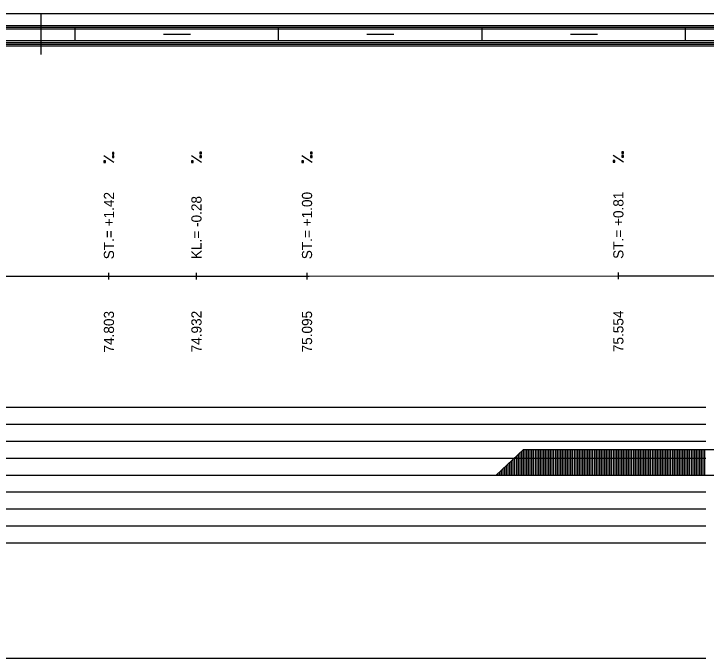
# Model space of a CAD drawing. Extents: x 2 to 10148, y 0 to 380.
# Drawn here: x 7766 to 7868, y 285 to 380 of the extents above; entities that cross this region are included whole.
import ezdxf

# ---------------------------------------------------------------- set-up
doc = ezdxf.new("R2010")
doc.units = 0
for name, color, linetype in [('NIVELETA_CARA', 7, 'Continuous'), ('NIVELETA_TEXT', 7, 'Continuous'), ('RAM', 7, 'Continuous'), ('ZRYCHL_CARA_C', 7, 'Continuous'), ('ZRYCHL_RASTR', 7, 'Continuous')]:
    doc.layers.add(name, color=color, linetype=linetype)

msp = doc.modelspace()

# ---------------------------------------------------------------- linework, layer by layer
at = {"layer": 'NIVELETA_CARA'}
for p, q in [((7742.25, 341.32), (7779.07, 341.31)), ((7779.07, 341.31), (7779.98, 341.31)), ((7779.98, 340.81), (7779.98, 341.81)), ((7779.98, 341.31), (7780.89, 341.31)), ((7780.89, 341.31), (7792.45, 341.33)), ((7792.45, 341.33), (7792.88, 341.33)), ((7792.88, 340.83), (7792.88, 341.83)), ((7792.88, 341.33), (7793.3, 341.33)), ((7793.3, 341.33), (7808.86, 341.32)), ((7808.86, 341.32), (7809.18, 341.32)), ((7809.18, 340.82), (7809.18, 341.82)), ((7809.18, 341.32), (7809.5, 341.32)), ((7809.5, 341.32), (7855.03, 341.37)), ((7855.03, 341.37), (7855.08, 341.37)), ((7855.08, 340.87), (7855.08, 341.87)), ((7855.08, 341.37), (7855.12, 341.37)), ((7855.12, 341.37), (7879.03, 341.39))]:
    msp.add_line(p, q, dxfattribs=at)
at = {"layer": 'NIVELETA_TEXT'}
for p, q in [((7780.72, 359.58), (7780.48, 359.58)), ((7780.48, 359.58), (7780.48, 359.33)), ((7780.48, 359.33), (7780.72, 359.33)), ((7780.48, 359.33), (7780.48, 359.33)), ((7780.72, 359.33), (7780.72, 359.58)), ((7793.62, 359.6), (7793.38, 359.6)), ((7793.38, 359.6), (7793.38, 359.35)), ((7793.38, 359.35), (7793.62, 359.35)), ((7793.38, 359.35), (7793.38, 359.35)), ((7793.62, 359.35), (7793.62, 359.6)), ((7809.92, 359.59), (7809.68, 359.59)), ((7809.68, 359.59), (7809.68, 359.35)), ((7809.68, 359.35), (7809.68, 359.34)), ((7809.68, 359.34), (7809.92, 359.34)), ((7809.92, 359.34), (7809.92, 359.59)), ((7855.82, 359.64), (7855.58, 359.64)), ((7855.58, 359.64), (7855.58, 359.39)), ((7855.58, 359.39), (7855.82, 359.39)), ((7855.58, 359.39), (7855.58, 359.39)), ((7855.82, 359.39), (7855.82, 359.64)), ((7780.72, 358.06), (7779.23, 359.05)), ((7779.48, 358.31), (7779.23, 358.31)), ((7779.23, 358.31), (7779.23, 358.07)), ((7779.48, 358.06), (7779.48, 358.31)), ((7780.72, 359.07), (7780.48, 359.07)), ((7780.48, 359.07), (7780.48, 358.82)), ((7780.48, 358.82), (7780.72, 358.82)), ((7780.48, 358.82), (7780.48, 358.82)), ((7780.72, 358.82), (7780.72, 359.07)), ((7793.62, 358.08), (7792.13, 359.07)), ((7792.38, 358.33), (7792.13, 358.33)), ((7792.13, 358.33), (7792.13, 358.08)), ((7792.38, 358.08), (7792.38, 358.33)), ((7793.62, 359.08), (7793.38, 359.08)), ((7793.38, 359.08), (7793.38, 358.84)), ((7793.38, 358.84), (7793.62, 358.84)), ((7793.38, 358.84), (7793.38, 358.84)), ((7793.62, 358.84), (7793.62, 359.08)), ((7809.92, 358.07), (7808.43, 359.07)), ((7808.68, 358.32), (7808.43, 358.32)), ((7808.43, 358.32), (7808.43, 358.08)), ((7808.68, 358.07), (7808.68, 358.32)), ((7809.92, 359.08), (7809.68, 359.08)), ((7809.68, 359.08), (7809.68, 358.84)), ((7809.68, 358.84), (7809.68, 358.83)), ((7809.68, 358.83), (7809.92, 358.83)), ((7809.92, 358.83), (7809.92, 359.08)), ((7855.82, 358.12), (7854.33, 359.11)), ((7854.58, 358.37), (7854.33, 358.37)), ((7854.33, 358.37), (7854.33, 358.13)), ((7854.58, 358.12), (7854.58, 358.37)), ((7855.82, 359.13), (7855.58, 359.13)), ((7855.58, 359.13), (7855.58, 358.88)), ((7855.58, 358.88), (7855.82, 358.88)), ((7855.58, 358.88), (7855.58, 358.88)), ((7855.82, 358.88), (7855.82, 359.13)), ((7779.23, 358.07), (7779.23, 358.06)), ((7779.23, 358.06), (7779.48, 358.06)), ((7792.13, 358.08), (7792.38, 358.08)), ((7792.13, 358.08), (7792.13, 358.08)), ((7808.43, 358.08), (7808.43, 358.07)), ((7808.43, 358.07), (7808.68, 358.07)), ((7854.33, 358.13), (7854.33, 358.12)), ((7854.33, 358.12), (7854.58, 358.12))]:
    msp.add_line(p, q, dxfattribs=at)
at = {"layer": 'RAM'}
for p, q in [((8072.18, 380), (6872.96, 380)), ((7770, 374), (7770, 380)), ((8072.18, 378.25), (6872.96, 378.25)), ((8072.18, 378), (6872.96, 378)), ((8072.18, 377.75), (6872.96, 377.75)), ((7775, 376), (7775, 378)), ((7805, 376), (7805, 378)), ((7835, 376), (7835, 378)), ((7865, 376), (7865, 378)), ((7788, 377), (7792, 377)), ((7818, 377), (7822, 377)), ((7848, 377), (7852, 377)), ((8072.18, 376), (6872.96, 376)), ((8072.18, 375.75), (6872.96, 375.75)), ((8072.18, 375.5), (6872.96, 375.5)), ((8072.18, 375.25), (6872.96, 375.25))]:
    msp.add_line(p, q, dxfattribs=at)
at = {"layer": 'ZRYCHL_CARA_C'}
for p, q in [((7837.09, 312), (7841.09, 315.75)), ((7840.84, 312), (7840.84, 315.52)), ((7841.09, 312), (7841.09, 315.75)), ((7841.09, 315.75), (7902.08, 315.75)), ((7841.34, 312), (7841.34, 315.75)), ((7841.59, 312), (7841.59, 315.75)), ((7841.84, 312), (7841.84, 315.75)), ((7842.09, 312), (7842.09, 315.75)), ((7842.34, 312), (7842.34, 315.75)), ((7842.59, 312), (7842.59, 315.75)), ((7842.84, 312), (7842.84, 315.75)), ((7843.09, 312), (7843.09, 315.75)), ((7843.34, 312), (7843.34, 315.75)), ((7843.59, 312), (7843.59, 315.75)), ((7843.84, 312), (7843.84, 315.75)), ((7844.09, 312), (7844.09, 315.75)), ((7844.34, 312), (7844.34, 315.75)), ((7844.59, 312), (7844.59, 315.75)), ((7844.84, 312), (7844.84, 315.75)), ((7845.09, 312), (7845.09, 315.75)), ((7845.34, 312), (7845.34, 315.75)), ((7845.59, 312), (7845.59, 315.75)), ((7845.84, 312), (7845.84, 315.75)), ((7846.09, 312), (7846.09, 315.75)), ((7846.34, 312), (7846.34, 315.75)), ((7846.59, 312), (7846.59, 315.75)), ((7846.84, 312), (7846.84, 315.75)), ((7847.09, 312), (7847.09, 315.75)), ((7847.34, 312), (7847.34, 315.75)), ((7847.59, 312), (7847.59, 315.75)), ((7847.84, 312), (7847.84, 315.75)), ((7848.09, 312), (7848.09, 315.75)), ((7848.34, 312), (7848.34, 315.75)), ((7848.59, 312), (7848.59, 315.75)), ((7848.84, 312), (7848.84, 315.75)), ((7849.09, 312), (7849.09, 315.75)), ((7849.34, 312), (7849.34, 315.75)), ((7849.59, 312), (7849.59, 315.75)), ((7849.84, 312), (7849.84, 315.75)), ((7850.09, 312), (7850.09, 315.75)), ((7850.34, 312), (7850.34, 315.75)), ((7850.59, 312), (7850.59, 315.75)), ((7850.84, 312), (7850.84, 315.75)), ((7851.09, 312), (7851.09, 315.75)), ((7851.34, 312), (7851.34, 315.75)), ((7851.59, 312), (7851.59, 315.75)), ((7851.84, 312), (7851.84, 315.75)), ((7852.09, 312), (7852.09, 315.75)), ((7852.34, 312), (7852.34, 315.75)), ((7852.59, 312), (7852.59, 315.75)), ((7852.84, 312), (7852.84, 315.75)), ((7853.09, 312), (7853.09, 315.75)), ((7853.34, 312), (7853.34, 315.75)), ((7853.59, 312), (7853.59, 315.75)), ((7853.84, 312), (7853.84, 315.75)), ((7854.09, 312), (7854.09, 315.75)), ((7854.34, 312), (7854.34, 315.75)), ((7854.59, 312), (7854.59, 315.75)), ((7854.84, 312), (7854.84, 315.75)), ((7855.09, 312), (7855.09, 315.75)), ((7855.34, 312), (7855.34, 315.75)), ((7855.59, 312), (7855.59, 315.75)), ((7855.84, 312), (7855.84, 315.75)), ((7856.09, 312), (7856.09, 315.75)), ((7856.34, 312), (7856.34, 315.75)), ((7856.59, 312), (7856.59, 315.75)), ((7856.84, 312), (7856.84, 315.75)), ((7857.09, 312), (7857.09, 315.75)), ((7857.34, 312), (7857.34, 315.75)), ((7857.59, 312), (7857.59, 315.75)), ((7857.84, 312), (7857.84, 315.75)), ((7858.09, 312), (7858.09, 315.75)), ((7858.34, 312), (7858.34, 315.75)), ((7858.59, 312), (7858.59, 315.75)), ((7858.84, 312), (7858.84, 315.75)), ((7859.09, 312), (7859.09, 315.75)), ((7859.34, 312), (7859.34, 315.75)), ((7859.59, 312), (7859.59, 315.75)), ((7859.84, 312), (7859.84, 315.75)), ((7860.09, 312), (7860.09, 315.75)), ((7860.34, 312), (7860.34, 315.75)), ((7860.59, 312), (7860.59, 315.75)), ((7860.84, 312), (7860.84, 315.75)), ((7861.09, 312), (7861.09, 315.75)), ((7861.34, 312), (7861.34, 315.75)), ((7861.59, 312), (7861.59, 315.75)), ((7861.84, 312), (7861.84, 315.75)), ((7862.09, 312), (7862.09, 315.75)), ((7862.34, 312), (7862.34, 315.75)), ((7862.59, 312), (7862.59, 315.75)), ((7862.84, 312), (7862.84, 315.75)), ((7863.09, 312), (7863.09, 315.75)), ((7863.34, 312), (7863.34, 315.75)), ((7863.59, 312), (7863.59, 315.75)), ((7863.84, 312), (7863.84, 315.75)), ((7864.09, 312), (7864.09, 315.75)), ((7864.34, 312), (7864.34, 315.75)), ((7864.59, 312), (7864.59, 315.75)), ((7864.84, 312), (7864.84, 315.75)), ((7865.09, 312), (7865.09, 315.75)), ((7865.34, 312), (7865.34, 315.75)), ((7865.59, 312), (7865.59, 315.75)), ((7865.84, 312), (7865.84, 315.75)), ((7866.09, 312), (7866.09, 315.75)), ((7866.34, 312), (7866.34, 315.75)), ((7866.59, 312), (7866.59, 315.75)), ((7866.84, 312), (7866.84, 315.75)), ((7867.09, 312), (7867.09, 315.75)), ((7867.34, 312), (7867.34, 315.75)), ((7867.59, 312), (7867.59, 315.75)), ((7867.84, 312), (7867.84, 315.75)), ((7839.84, 312), (7839.84, 314.58)), ((7840.09, 312), (7840.09, 314.81)), ((7840.34, 312), (7840.34, 315.05)), ((7840.59, 312), (7840.59, 315.28)), ((7838.59, 312), (7838.59, 313.41)), ((7838.84, 312), (7838.84, 313.64)), ((7839.09, 312), (7839.09, 313.88)), ((7839.34, 312), (7839.34, 314.11)), ((7839.59, 312), (7839.59, 314.35)), ((7837.59, 312), (7837.59, 312.47)), ((7837.84, 312), (7837.84, 312.7)), ((7838.09, 312), (7838.09, 312.94)), ((7838.34, 312), (7838.34, 313.17)), ((6872.96, 312), (8072.18, 312)), ((7837.34, 312), (7837.34, 312.23))]:
    msp.add_line(p, q, dxfattribs=at)
at = {"layer": 'ZRYCHL_RASTR'}
for p, q in [((7672, 322), (7868, 322)), ((7672, 319.5), (7868, 319.5)), ((7672, 317), (7868, 317)), ((7672, 314.5), (7868, 314.5)), ((7656.84, 309.5), (7868, 309.5)), ((7656.93, 307), (7868, 307)), ((7656.93, 304.5), (7868, 304.5)), ((7656.88, 302), (7868, 302)), ((7672, 285), (7868, 285))]:
    msp.add_line(p, q, dxfattribs=at)

# ---------------------------------------------------------------- texts
at = {"layer": 'NIVELETA_TEXT'}
for s, p in [('ST.= +1.42', (7780.73, 343.81)), ('ST.= +1.00', (7809.93, 343.82)), ('ST.= +0.81', (7855.83, 343.87)), ('KL.= -0.28', (7793.63, 343.83)), ('74.803', (7780.73, 330.06)), ('74.932', (7793.63, 330.08)), ('75.095', (7809.93, 330.07)), ('75.554', (7855.83, 330.12))]:
    msp.add_text(s, height=1.5, rotation=90, dxfattribs=at).set_placement(p)

doc.saveas('drawing.dxf')
